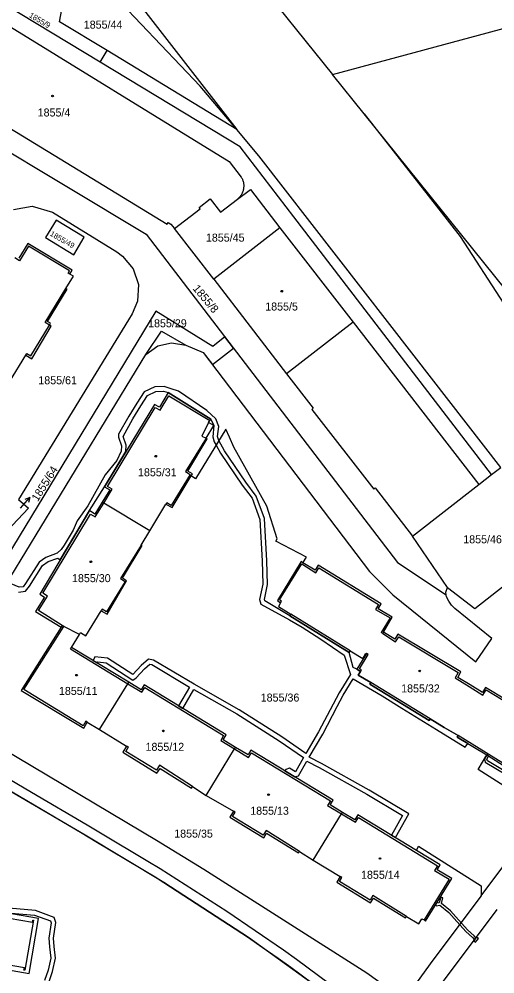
# Model space of a CAD drawing. Extents: x -756746 to -753363, y -1166406 to -1161727.
# Drawn here: x -755914.6 to -755813.4, y -1164435.4 to -1164232.5 of the extents above; entities that cross this region are included whole.
import ezdxf

# ---------------------------------------------------------------- set-up
doc = ezdxf.new("R2010")
doc.units = 0
for name, color, linetype in [('Hranice parcel', 7, 'Continuous'), ('Parcelní čísla', 7, 'Continuous'), ('Pop  PČ popisy', 7, 'Continuous'), ('Vnitřní kresba', 7, 'Continuous'), ('Věcná břemena k části', 7, 'Continuous'), ('Značky budov', 7, 'Continuous')]:
    doc.layers.add(name, color=color, linetype=linetype)

msp = doc.modelspace()

# ---------------------------------------------------------------- linework, layer by layer
at = {"layer": 'Hranice parcel'}
for p, q in [((-755847.96, -1164244.22), (-755728.89, -1164212.17)), ((-755900.43, -1164214.62), (-755868.32, -1164255.93)), ((-755841.24, -1164252.57), (-755847.96, -1164244.22)), ((-755873.22, -1164287.71), (-755881.57, -1164276.98)), ((-755859.14, -1164276.8), (-755873.22, -1164287.71)), ((-755873.22, -1164287.71), (-755857.71, -1164307.82)), ((-755814.12, -1164329.27), (-755812.14, -1164327.72)), ((-755823.53, -1164353.27), (-755830.94, -1164342.34)), ((-755828.88, -1164442.9), (-755812.95, -1164421.7))]:
    msp.add_line(p, q, dxfattribs=at)
for points in [[(-755889.71, -1164191.58), (-755865.34, -1164222.63), (-755847.96, -1164244.22)], [(-755814.12, -1164329.27), (-755856.17, -1164274.5), (-755867.57, -1164259.65), (-755897.37, -1164241.62), (-755935.23, -1164218.73)], [(-755868.32, -1164255.93), (-755895.89, -1164239.18), (-755906, -1164233.04), (-755903.32, -1164218.7)], [(-755868.32, -1164255.93), (-755876.09, -1164246.7), (-755897.02, -1164224.7), (-755903.32, -1164218.7)], [(-755943.84, -1164238.67), (-755940.67, -1164240.55), (-755940.84, -1164240.86), (-755883.08, -1164276.05), (-755882.88, -1164275.71), (-755882.34, -1164276.04), (-755881.57, -1164276.98)], [(-755938.57, -1164247.56), (-755887.54, -1164278.18), (-755834.16, -1164347.94), (-755823.77, -1164354.83)], [(-755761.75, -1164340.44), (-755774.81, -1164323.81), (-755811.12, -1164289.98), (-755841.24, -1164252.57)], [(-755841.24, -1164252.57), (-755827.63, -1164269.97), (-755820.8, -1164278.64), (-755811.55, -1164292.98), (-755806.1, -1164301.43), (-755797.18, -1164315.27), (-755791.75, -1164319.74), (-755786.16, -1164326.79), (-755778.09, -1164336.95), (-755772.14, -1164344.42), (-755770.09, -1164347), (-755768.11, -1164349.48), (-755758.78, -1164361.25), (-755748.84, -1164373.79), (-755742.61, -1164381.62), (-755735.83, -1164390.28), (-755725.8, -1164408.95), (-755720.9, -1164415.28), (-755716.02, -1164421.63), (-755711.7, -1164427.14), (-755707.96, -1164431.83), (-755704.17, -1164436.47)], [(-755812.14, -1164327.72), (-755830.61, -1164304.06), (-755863.62, -1164261.5), (-755868.32, -1164255.93)], [(-755881.57, -1164276.98), (-755876.12, -1164272.77), (-755876.31, -1164272.52), (-755873.93, -1164270.65), (-755871.74, -1164273.53), (-755868.18, -1164270.75), (-755865.4, -1164268.65), (-755859.14, -1164276.8)], [(-755915.81, -1164272.96), (-755911.78, -1164272.21), (-755907.49, -1164273.51), (-755893.82, -1164281.95), (-755892.57, -1164282.84), (-755890.33, -1164285.54), (-755889.19, -1164288.88), (-755889.43, -1164292.4), (-755890.56, -1164295.13), (-755891.34, -1164296.35), (-755894.04, -1164300.77), (-755914.71, -1164334.59)], [(-755900.72, -1164278.84), (-755906.7, -1164275.22), (-755908.94, -1164278.9), (-755902.94, -1164282.54), (-755900.72, -1164278.84)], [(-755859.14, -1164276.8), (-755843.57, -1164296.88), (-755857.71, -1164307.82)], [(-755916.6, -1164309.53), (-755913.17, -1164303.86), (-755911.88, -1164304.63), (-755907.77, -1164297.69), (-755908.12, -1164297.48), (-755907.93, -1164297.11), (-755908.54, -1164296.76), (-755904.37, -1164289.85), (-755904.64, -1164289.72), (-755903.04, -1164287.11), (-755903.82, -1164286.64), (-755903.33, -1164285.83), (-755912.72, -1164280.15), (-755914.61, -1164283.25)], [(-755926.98, -1164382.52), (-755929.95, -1164378.7), (-755930.29, -1164374.66), (-755929.15, -1164371.87), (-755887.61, -1164303.71), (-755885.11, -1164301.92), (-755882.19, -1164301.27), (-755879.12, -1164301.74), (-755875.46, -1164303.29), (-755840.07, -1164349.83), (-755835.16, -1164354.81), (-755817.48, -1164369.07), (-755814.07, -1164364.07), (-755821.94, -1164357.72), (-755822.65, -1164356.99), (-755823.24, -1164356.17), (-755823.72, -1164355.24), (-755823.77, -1164354.83)], [(-755857.71, -1164307.82), (-755852.04, -1164315.17), (-755852.36, -1164315.42), (-755839.17, -1164332.36), (-755838.88, -1164332.08), (-755830.94, -1164342.34)], [(-755877.99, -1164329.55), (-755877.73, -1164329.12), (-755878.72, -1164328.52), (-755874.59, -1164321.69), (-755874.84, -1164321.54), (-755873.17, -1164318.86), (-755874.3, -1164318.16), (-755874.04, -1164317.8), (-755873.83, -1164317.45), (-755882.88, -1164311.81), (-755884.77, -1164314.97), (-755885.8, -1164314.34), (-755896.43, -1164331.84), (-755895.33, -1164332.51), (-755896.93, -1164335.11)], [(-755854.23, -1164347.98), (-755853.51, -1164346.8), (-755859.99, -1164343.4), (-755859.74, -1164342.89), (-755861.9, -1164335.95), (-755868.92, -1164323.47), (-755869.88, -1164321.29), (-755870.66, -1164319.6), (-755877.05, -1164330.14), (-755877.99, -1164329.55)], [(-755834.71, -1164450.54), (-755849.99, -1164439.04), (-755865.78, -1164427.6), (-755883.81, -1164415.96), (-755900.57, -1164405.91), (-755914.25, -1164397.86), (-755998.87, -1164348.37), (-756019.46, -1164336.46), (-756024.43, -1164333.48), (-756030.05, -1164329.6), (-756032.51, -1164329.61), (-756034.74, -1164330.42)], [(-755886.77, -1164341.2), (-755883.38, -1164335.57), (-755882.05, -1164336.26), (-755877.99, -1164329.55)], [(-755830.94, -1164342.34), (-755816.86, -1164331.4), (-755814.12, -1164329.27)], [(-755914.71, -1164334.59), (-755912.58, -1164336.41), (-755921.72, -1164346.06)], [(-755896.93, -1164335.11), (-755898.52, -1164337.7), (-755899.61, -1164336.92), (-755910.21, -1164354.69), (-755909.21, -1164355.33), (-755911.13, -1164358.35), (-755905.66, -1164361.67)], [(-755886.77, -1164341.2), (-755896.59, -1164335.32), (-755896.93, -1164335.11)], [(-755901.78, -1164363.23), (-755901.53, -1164362.82), (-755900.42, -1164363.5), (-755897.16, -1164358.22), (-755895.86, -1164358.95), (-755891.73, -1164351.87), (-755892.58, -1164351.3), (-755888.39, -1164344.36), (-755888.67, -1164344.25), (-755886.77, -1164341.2)], [(-755854.23, -1164347.98), (-755854.65, -1164347.73), (-755859.66, -1164356.01), (-755858.98, -1164356.49), (-755859.46, -1164357.28), (-755856.83, -1164358.91), (-755857.04, -1164359.25), (-755844.38, -1164367.04), (-755844.17, -1164366.69), (-755841.52, -1164368.32), (-755840.84, -1164367.21), (-755840.73, -1164367.28), (-755842.78, -1164370.64), (-755842.01, -1164371.11), (-755842.48, -1164371.88), (-755839.78, -1164373.42), (-755839.99, -1164373.76), (-755827.42, -1164381.53), (-755827.21, -1164381.19), (-755824.21, -1164383), (-755821.21, -1164384.73), (-755821.42, -1164385.07), (-755815.16, -1164388.83)], [(-755815.16, -1164388.83), (-755808.82, -1164392.85), (-755808.61, -1164392.51), (-755805.98, -1164394.14), (-755805.52, -1164393.36), (-755804.67, -1164393.83), (-755799.67, -1164385.51), (-755802.68, -1164383.66), (-755802.03, -1164382.61), (-755815.42, -1164374.5), (-755816.09, -1164375.56), (-755818.7, -1164373.96), (-755821.31, -1164372.35), (-755820.69, -1164371.2), (-755834.03, -1164363.14), (-755834.7, -1164364.22), (-755837.08, -1164362.73), (-755835.25, -1164359.59), (-755838.25, -1164357.77), (-755837.61, -1164356.72), (-755850.98, -1164348.52), (-755851.62, -1164349.58), (-755854.23, -1164347.98)], [(-755823.77, -1164354.83), (-755823.86, -1164354.22), (-755823.53, -1164353.27)], [(-755823.53, -1164353.27), (-755817.71, -1164357.73), (-755811.48, -1164352.8)], [(-755905.66, -1164361.67), (-755914.15, -1164375.11), (-755900.85, -1164383.17), (-755900.08, -1164381.89), (-755897.46, -1164383.45)], [(-755901.78, -1164363.23), (-755905.11, -1164361.55), (-755905.44, -1164361.33), (-755905.66, -1164361.67)], [(-755891.27, -1164373.37), (-755903.44, -1164365.97), (-755901.78, -1164363.23)], [(-755897.46, -1164383.45), (-755891.47, -1164373.71), (-755891.27, -1164373.37)], [(-755868.55, -1164387.23), (-755871.17, -1164385.62), (-755870.54, -1164384.58), (-755888.01, -1164373.95), (-755888.63, -1164374.97), (-755891.27, -1164373.37)], [(-755926.98, -1164382.52), (-755918.36, -1164387.32), (-755885.35, -1164406.94), (-755875.28, -1164413.13), (-755840.68, -1164435.1), (-755836.09, -1164438.38), (-755833.62, -1164440.23), (-755832.33, -1164441.16), (-755829.44, -1164442.5), (-755828.88, -1164442.9)], [(-755897.46, -1164383.45), (-755891.75, -1164386.96), (-755892.55, -1164388.26), (-755885.33, -1164392.73), (-755884.62, -1164391.7), (-755877.94, -1164395.89), (-755877.73, -1164395.55), (-755874.78, -1164397.42)], [(-755874.78, -1164397.42), (-755868.76, -1164387.57), (-755868.55, -1164387.23)], [(-755845.81, -1164401.03), (-755848.45, -1164399.46), (-755847.83, -1164398.42), (-755865.29, -1164387.8), (-755865.92, -1164388.83), (-755868.55, -1164387.23)], [(-755830.13, -1164409.12), (-755829.69, -1164408.22), (-755816.33, -1164416.67), (-755816.38, -1164418.74), (-755813.66, -1164415.19), (-755804.45, -1164402.95), (-755802.42, -1164400.15), (-755803.94, -1164400.18), (-755817.01, -1164391.96), (-755815.16, -1164388.83)], [(-755874.78, -1164397.42), (-755869.02, -1164400.81), (-755869.75, -1164402.06), (-755862.58, -1164406.46), (-755861.98, -1164405.49), (-755855.21, -1164409.66), (-755855, -1164409.32), (-755852.05, -1164411.16)], [(-755910.45, -1164423.62), (-755929.4, -1164420.3), (-755929.49, -1164420.79), (-755943.67, -1164418.31), (-755957.85, -1164415.82), (-755972.13, -1164413.32), (-755986.4, -1164410.82), (-756000.67, -1164408.32), (-756014.97, -1164405.81), (-756029.27, -1164403.31), (-756042.95, -1164400.91), (-756043.11, -1164400.88), (-756043.63, -1164400.79), (-756045.61, -1164411.96), (-756031.2, -1164414.48), (-756016.9, -1164416.98), (-756002.64, -1164419.48), (-755988.35, -1164421.97), (-755974.08, -1164424.47), (-755959.81, -1164426.96), (-755945.63, -1164429.44), (-755931.44, -1164431.92), (-755912.48, -1164435.24), (-755910.45, -1164423.62)], [(-755852.05, -1164411.16), (-755846.01, -1164401.38), (-755845.81, -1164401.03)], [(-755830.13, -1164409.12), (-755842.56, -1164401.56), (-755843.18, -1164402.6), (-755845.81, -1164401.03)], [(-755852.05, -1164411.16), (-755846.3, -1164414.63), (-755847.05, -1164415.89), (-755839.86, -1164420.28), (-755839.26, -1164419.3), (-755832.43, -1164423.47), (-755832.22, -1164423.13), (-755829.61, -1164424.75), (-755828.93, -1164423.64), (-755828.46, -1164423.9), (-755828.16, -1164424.12), (-755822.6, -1164415.11), (-755825.69, -1164413.24), (-755825.06, -1164412.2), (-755830.13, -1164409.12)]]:
    msp.add_lwpolyline(points, dxfattribs=at)
at = {"layer": 'Pop  PČ popisy'}
for p, q in [((-755914.26, -1164336.43), (-755912.33, -1164334.13)), ((-755912.33, -1164334.13), (-755913.36, -1164334.58)), ((-755912.33, -1164334.13), (-755912.59, -1164335.22))]:
    msp.add_line(p, q, dxfattribs=at)
at = {"layer": 'Vnitřní kresba'}
for p, q in [((-755936.92, -1164221.51), (-755869.89, -1164262.7)), ((-755897.37, -1164241.62), (-755895.89, -1164239.18)), ((-755869.89, -1164262.7), (-755867.35, -1164266.03)), ((-755912.62, -1164280.74), (-755914.47, -1164283.83)), ((-755903.9, -1164285.98), (-755912.62, -1164280.74)), ((-755914.47, -1164283.83), (-755915.52, -1164283.2)), ((-755904.16, -1164286.43), (-755903.9, -1164285.98)), ((-755903.82, -1164286.64), (-755904.16, -1164286.43)), ((-755909.05, -1164296.91), (-755904.64, -1164289.72)), ((-755912.06, -1164304.06), (-755908.12, -1164297.48)), ((-755908.12, -1164297.48), (-755909.05, -1164296.91)), ((-755843.57, -1164296.88), (-755816.86, -1164331.4)), ((-755913.17, -1164303.86), (-755912.97, -1164303.52)), ((-755912.97, -1164303.52), (-755912.06, -1164304.06)), ((-755884.6, -1164315.54), (-755882.72, -1164312.5)), ((-755882.72, -1164312.5), (-755874.04, -1164317.8)), ((-755895.8, -1164331.76), (-755885.63, -1164314.98)), ((-755885.63, -1164314.98), (-755884.6, -1164315.54)), ((-755874.3, -1164318.16), (-755875.77, -1164321.07)), ((-755874.84, -1164321.54), (-755879.22, -1164328.6)), ((-755875.77, -1164321.07), (-755874.84, -1164321.54)), ((-755878.25, -1164329.22), (-755882.24, -1164335.8)), ((-755879.22, -1164328.6), (-755878.25, -1164329.22)), ((-755894.79, -1164332.38), (-755895.8, -1164331.76)), ((-755896.59, -1164335.32), (-755894.79, -1164332.38)), ((-755898.39, -1164338.25), (-755896.59, -1164335.32)), ((-755883.18, -1164335.23), (-755883.38, -1164335.57)), ((-755882.24, -1164335.8), (-755883.18, -1164335.23)), ((-755909.57, -1164354.48), (-755899.44, -1164337.69)), ((-755899.44, -1164337.69), (-755898.39, -1164338.25)), ((-755888.67, -1164344.25), (-755893.01, -1164351.34)), ((-755859.19, -1164355.9), (-755854.49, -1164348.26)), ((-755854.49, -1164348.26), (-755851.5, -1164350.11)), ((-755851.5, -1164350.11), (-755850.85, -1164349.06)), ((-755850.85, -1164349.06), (-755838.15, -1164356.85)), ((-755892.05, -1164352.01), (-755896.03, -1164358.45)), ((-755893.01, -1164351.34), (-755892.05, -1164352.01)), ((-755910.46, -1164358.16), (-755908.56, -1164355.12)), ((-755908.56, -1164355.12), (-755909.57, -1164354.48)), ((-755858.77, -1164356.15), (-755859.19, -1164355.9)), ((-755858.98, -1164356.49), (-755858.77, -1164356.15)), ((-755905.44, -1164361.33), (-755910.46, -1164358.16)), ((-755896.95, -1164357.88), (-755897.16, -1164358.22)), ((-755896.03, -1164358.45), (-755896.95, -1164357.88)), ((-755838.15, -1164356.85), (-755838.8, -1164357.91)), ((-755838.8, -1164357.91), (-755835.72, -1164359.71)), ((-755844.17, -1164366.69), (-755856.83, -1164358.91)), ((-755835.72, -1164359.71), (-755837.61, -1164362.83)), ((-755913.6, -1164374.9), (-755905.11, -1164361.55)), ((-755837.27, -1164363.06), (-755837.61, -1164362.83)), ((-755837.08, -1164362.73), (-755837.27, -1164363.06)), ((-755837.27, -1164363.06), (-755834.57, -1164364.82)), ((-755834.57, -1164364.82), (-755833.87, -1164363.75)), ((-755833.87, -1164363.75), (-755821.23, -1164371.33)), ((-755903.65, -1164366.31), (-755903.44, -1164365.97)), ((-755903.65, -1164366.31), (-755891.47, -1164373.71)), ((-755842.23, -1164370.51), (-755840.39, -1164367.49)), ((-755840.39, -1164367.49), (-755840.73, -1164367.28)), ((-755841.81, -1164370.77), (-755842.23, -1164370.51)), ((-755842.01, -1164371.11), (-755841.81, -1164370.77)), ((-755821.23, -1164371.33), (-755821.86, -1164372.48)), ((-755821.86, -1164372.48), (-755818.91, -1164374.3)), ((-755891.47, -1164373.71), (-755888.5, -1164375.52)), ((-755888.5, -1164375.52), (-755887.88, -1164374.5)), ((-755887.88, -1164374.5), (-755871.1, -1164384.72)), ((-755827.21, -1164381.19), (-755839.78, -1164373.42)), ((-755818.91, -1164374.3), (-755815.96, -1164376.11)), ((-755900.95, -1164382.63), (-755913.6, -1164374.9)), ((-755815.96, -1164376.11), (-755815.3, -1164375.03)), ((-755815.3, -1164375.03), (-755802.62, -1164382.75)), ((-755900.38, -1164381.69), (-755900.95, -1164382.63)), ((-755900.08, -1164381.89), (-755900.38, -1164381.69)), ((-755871.1, -1164384.72), (-755871.73, -1164385.75)), ((-755808.61, -1164392.51), (-755821.21, -1164384.73)), ((-755871.73, -1164385.75), (-755868.76, -1164387.57)), ((-755891.92, -1164388.09), (-755891.33, -1164387.13)), ((-755885.4, -1164392.07), (-755891.92, -1164388.09)), ((-755891.33, -1164387.13), (-755891.75, -1164386.96)), ((-755868.76, -1164387.57), (-755865.79, -1164389.39)), ((-755865.79, -1164389.39), (-755865.16, -1164388.35)), ((-755865.16, -1164388.35), (-755848.37, -1164398.56)), ((-755884.77, -1164391.03), (-755885.4, -1164392.07)), ((-755877.73, -1164395.55), (-755884.77, -1164391.03)), ((-755848.37, -1164398.56), (-755849, -1164399.6)), ((-755869.21, -1164401.91), (-755868.67, -1164401.02)), ((-755868.67, -1164401.02), (-755869.02, -1164400.81)), ((-755849, -1164399.6), (-755846.01, -1164401.38)), ((-755862.67, -1164405.88), (-755869.21, -1164401.91)), ((-755846.01, -1164401.38), (-755843.04, -1164403.15)), ((-755843.04, -1164403.15), (-755842.41, -1164402.12)), ((-755842.41, -1164402.12), (-755825.65, -1164412.37)), ((-755862.07, -1164404.9), (-755862.67, -1164405.88)), ((-755855, -1164409.32), (-755862.07, -1164404.9)), ((-755825.65, -1164412.37), (-755826.28, -1164413.4)), ((-755846.49, -1164415.74), (-755845.95, -1164414.84)), ((-755845.95, -1164414.84), (-755846.3, -1164414.63)), ((-755826.28, -1164413.4), (-755823.15, -1164415.24)), ((-755839.97, -1164419.7), (-755846.49, -1164415.74)), ((-755823.15, -1164415.24), (-755828.46, -1164423.9)), ((-755839.38, -1164418.72), (-755839.97, -1164419.7)), ((-755832.22, -1164423.13), (-755839.38, -1164418.72)), ((-755816.38, -1164418.74), (-755826.65, -1164432.41)), ((-755929.57, -1164421.28), (-755911.77, -1164424.4)), ((-755911.52, -1164423.94), (-755913.38, -1164434.57)), ((-755911.77, -1164424.4), (-755911.69, -1164423.91)), ((-755911.69, -1164423.91), (-755911.52, -1164423.94)), ((-755913.47, -1164434.05), (-755931.27, -1164430.94)), ((-755826.65, -1164432.41), (-755829.98, -1164437.07)), ((-755913.55, -1164434.54), (-755913.47, -1164434.05)), ((-755913.38, -1164434.57), (-755913.55, -1164434.54))]:
    msp.add_line(p, q, dxfattribs=at)
msp.add_lwpolyline([(-755867.35, -1164266.03), (-755867.27, -1164266.18), (-755867.19, -1164266.33), (-755867.12, -1164266.48), (-755867.06, -1164266.64), (-755867, -1164266.8), (-755866.95, -1164266.96), (-755866.91, -1164267.12), (-755866.88, -1164267.29), (-755866.86, -1164267.45), (-755866.84, -1164267.62), (-755866.83, -1164267.79), (-755866.83, -1164267.96), (-755866.83, -1164268.13), (-755866.85, -1164268.29), (-755866.87, -1164268.46), (-755866.9, -1164268.63), (-755866.94, -1164268.79), (-755866.98, -1164268.96), (-755867.03, -1164269.12), (-755867.09, -1164269.27), (-755867.16, -1164269.43), (-755867.23, -1164269.58), (-755867.31, -1164269.73), (-755867.4, -1164269.87), (-755867.49, -1164270.01), (-755867.59, -1164270.15), (-755867.7, -1164270.28), (-755867.81, -1164270.41), (-755867.93, -1164270.53), (-755868.05, -1164270.64), (-755868.18, -1164270.75)], dxfattribs=at)
at = {"layer": 'Věcná břemena k části'}
for points in [[(-755869.02, -1164302.39), (-755870.84, -1164300.01), (-755873.41, -1164302.02), (-755885.54, -1164294.51), (-755935.84, -1164377.36), (-755933.24, -1164378.87), (-755929.15, -1164371.87), (-755887.61, -1164303.71), (-755884.28, -1164298.82), (-755879.12, -1164301.74), (-755875.46, -1164303.29), (-755873.49, -1164305.89)], [(-755814.79, -1164389.07), (-755815.16, -1164388.83), (-755815.63, -1164389.63), (-755815.47, -1164390.39), (-755810.98, -1164393.09), (-755805.62, -1164396.56), (-755802.82, -1164398.65), (-755802.67, -1164399.66), (-755802.18, -1164399.59), (-755802.36, -1164398.37), (-755805.34, -1164396.15), (-755810.72, -1164392.67), (-755815.03, -1164390.07), (-755815.11, -1164389.7)], [(-755825.16, -1164420.74), (-755823.2, -1164422.34), (-755822.11, -1164423.57), (-755819.58, -1164426.37), (-755818.17, -1164427.63), (-755817.77, -1164428.12), (-755817.46, -1164427.7), (-755817.81, -1164427.29), (-755819.22, -1164426.01), (-755821.73, -1164423.23), (-755822.86, -1164421.98), (-755824.81, -1164420.38), (-755824.47, -1164419.2), (-755824.95, -1164419.06), (-755825.29, -1164420.25), (-755825.84, -1164420.35), (-755825.99, -1164420.61), (-755825.94, -1164420.88)], [(-755817.46, -1164427.7), (-755817.77, -1164428.12), (-755817.92, -1164428.31), (-755817.52, -1164428.62), (-755816.92, -1164427.82), (-755817.32, -1164427.52)]]:
    msp.add_lwpolyline(points, close=True, dxfattribs=at)
for points in [[(-755819.77, -1164387.15), (-755819.19, -1164386.41), (-755821.42, -1164385.07), (-755821.21, -1164384.73), (-755824.21, -1164383), (-755827.21, -1164381.19), (-755827.42, -1164381.53), (-755839.99, -1164373.76), (-755839.78, -1164373.42), (-755842.48, -1164371.88), (-755842.01, -1164371.11), (-755842.78, -1164370.64), (-755843.59, -1164370.22), (-755844.38, -1164367.04), (-755857.04, -1164359.25), (-755862.32, -1164356.11), (-755862.42, -1164355.78), (-755861.74, -1164352.64), (-755861.89, -1164347.56), (-755862.44, -1164338.62), (-755864.17, -1164333.82), (-755866.37, -1164330.9), (-755870.9, -1164324.18), (-755872.13, -1164322.02), (-755872.38, -1164321.19), (-755872.15, -1164319.04), (-755872.77, -1164317.38), (-755874.65, -1164315.66), (-755880.68, -1164311.54), (-755882.26, -1164311.01), (-755883.78, -1164310.51), (-755885.76, -1164310.61), (-755887.99, -1164311.7), (-755889.55, -1164314.1), (-755891.25, -1164316.86), (-755893.43, -1164320.67), (-755893.43, -1164321.33), (-755892.83, -1164323.13), (-755892.87, -1164324.32), (-755893.84, -1164326.27), (-755896.29, -1164329.28), (-755899.98, -1164335.87), (-755902.21, -1164339.06), (-755903.11, -1164341.08), (-755905, -1164344.24), (-755905.64, -1164345.16), (-755906.5, -1164345.99), (-755908.88, -1164346.86), (-755910.34, -1164347.84), (-755913.21, -1164352.42), (-755913.75, -1164353.11), (-755914.56, -1164353.21), (-755917.12, -1164352.14)], [(-755914.7, -1164354.23), (-755913.23, -1164354.05), (-755912.39, -1164353), (-755909.6, -1164348.56), (-755908.42, -1164347.76), (-755906.33, -1164346.99), (-755905.85, -1164347.38), (-755899.61, -1164336.92), (-755896.43, -1164331.84), (-755891.87, -1164324.33), (-755891.83, -1164322.99), (-755892.43, -1164321.17), (-755890.39, -1164317.38), (-755888.71, -1164314.64), (-755887.31, -1164312.48), (-755885.51, -1164311.6), (-755883.92, -1164311.51), (-755882.88, -1164311.81), (-755873.83, -1164317.45), (-755873.17, -1164318.86), (-755873.4, -1164321.27), (-755873.11, -1164322.33), (-755872.72, -1164323), (-755871.74, -1164324.7), (-755867.19, -1164331.48), (-755865.05, -1164334.3), (-755863.42, -1164338.82), (-755862.89, -1164347.6), (-755862.74, -1164352.54)], [(-755862.74, -1164352.54), (-755863.46, -1164355.82), (-755863.16, -1164356.79), (-755857.11, -1164360.15), (-755854.44, -1164361.69), (-755850.47, -1164364.25), (-755845.47, -1164367.62), (-755844.14, -1164371.77), (-755846.52, -1164375.66), (-755847.84, -1164378.03), (-755850.92, -1164383.92), (-755853.61, -1164388.54), (-755858.75, -1164384.97), (-755867.8, -1164379.27), (-755877.4, -1164373.82), (-755885.98, -1164368.68), (-755887.1, -1164368.5), (-755888.66, -1164369.82), (-755890.43, -1164371.72), (-755895.77, -1164368.29), (-755898.46, -1164367.98), (-755898.85, -1164368.76), (-755897.99, -1164369.28), (-755897.88, -1164369.06), (-755896.11, -1164369.25), (-755890.42, -1164372.92), (-755889.73, -1164372.44), (-755887.96, -1164370.54), (-755886.8, -1164369.56), (-755886.34, -1164369.64), (-755878.33, -1164374.43), (-755880.67, -1164378.42), (-755879.81, -1164378.94), (-755877.47, -1164374.93), (-755868.32, -1164380.13), (-755859.31, -1164385.81), (-755854.11, -1164389.41), (-755855.8, -1164392.4), (-755857.07, -1164391.61), (-755857.9, -1164391.94), (-755858.06, -1164392.2), (-755855.99, -1164393.46), (-755855.16, -1164393.3), (-755853.4, -1164390.19), (-755850.79, -1164391.52), (-755840.69, -1164397.19), (-755833.07, -1164401.69), (-755835.44, -1164405.89), (-755834.58, -1164406.41), (-755831.72, -1164401.33), (-755840.19, -1164396.33), (-755850.31, -1164390.64), (-755852.91, -1164389.32), (-755850.04, -1164384.4), (-755846.96, -1164378.51), (-755845.66, -1164376.16), (-755843.53, -1164372.69), (-755837.4, -1164376.28), (-755833.23, -1164378.88), (-755825.82, -1164383.4), (-755819.77, -1164387.15)], [(-755839.12, -1164444.55), (-755855.62, -1164432.32), (-755858.38, -1164430.35), (-755870.45, -1164422.12), (-755884.63, -1164413.06), (-755887.22, -1164411.46), (-755897.25, -1164405.48), (-755900.15, -1164403.76), (-755911.93, -1164396.81), (-755929.5, -1164386.44)], [(-755930.52, -1164388.16), (-755912.95, -1164398.53), (-755901.17, -1164405.48), (-755898.27, -1164407.2), (-755888.26, -1164413.18), (-755885.69, -1164414.76), (-755883.81, -1164415.96), (-755865.78, -1164427.6), (-755862.91, -1164429.68), (-755859.52, -1164431.99), (-755856.8, -1164433.94), (-755840.32, -1164446.15)], [(-755917.91, -1164422.31), (-755911.29, -1164422.85), (-755907.93, -1164424.1), (-755907.79, -1164424.54), (-755908.26, -1164427.75), (-755908.1, -1164429.64), (-755907.85, -1164431.99), (-755908.43, -1164434.57), (-755909.18, -1164436.78)], [(-755908.26, -1164437.18), (-755907.47, -1164434.85), (-755906.83, -1164432.05), (-755907.1, -1164429.54), (-755907.26, -1164427.77), (-755906.77, -1164424.46), (-755907.11, -1164423.34), (-755911.07, -1164421.87), (-755916.76, -1164421.4)]]:
    msp.add_lwpolyline(points, dxfattribs=at)
at = {"layer": 'Značky budov'}
for centre in [(-755907.47, -1164248.82), (-755858.73, -1164290.29), (-755885.52, -1164325.36), (-755899.32, -1164347.79), (-755902.38, -1164371.88), (-755829.42, -1164370.99), (-755883.92, -1164383.72), (-755861.55, -1164397.28), (-755837.87, -1164410.84)]:
    msp.add_circle(centre, 0.175, dxfattribs=at)

# ---------------------------------------------------------------- texts
at = {"layer": 'Parcelní čísla'}
for s, height, rotation, p in [('1855/9', 1.2, 329, (-755912.59, -1164231.96)), ('1855/49', 1.139, 330, (-755908.14, -1164278.4)), ('1855/8', 1.7, 310, (-755877.78, -1164289.78)), ('1855/64', 1.7, 58, (-755910.62, -1164335.11))]:
    msp.add_text(s, height=height, rotation=rotation, dxfattribs=at).set_placement(p)
for s, p in [('1855/44', (-755900.84, -1164234.5)), ('1855/4', (-755910.64, -1164253.17)), ('1855/45', (-755874.87, -1164279.76)), ('1855/5', (-755862.26, -1164294.4)), ('1855/29', (-755887.16, -1164297.96)), ('1855/61', (-755910.5, -1164310.07)), ('1855/31', (-755889.31, -1164329.62)), ('1855/46', (-755820.16, -1164343.86)), ('1855/30', (-755903.34, -1164352.12)), ('1855/11', (-755906.12, -1164376.08)), ('1855/32', (-755833.36, -1164375.55)), ('1855/36', (-755863.22, -1164377.49)), ('1855/12', (-755887.71, -1164387.96)), ('1855/13', (-755865.45, -1164401.54)), ('1855/35', (-755881.61, -1164406.4)), ('1855/14', (-755841.89, -1164415.15))]:
    msp.add_text(s, height=1.7, dxfattribs=at).set_placement(p)

doc.saveas('drawing.dxf')
